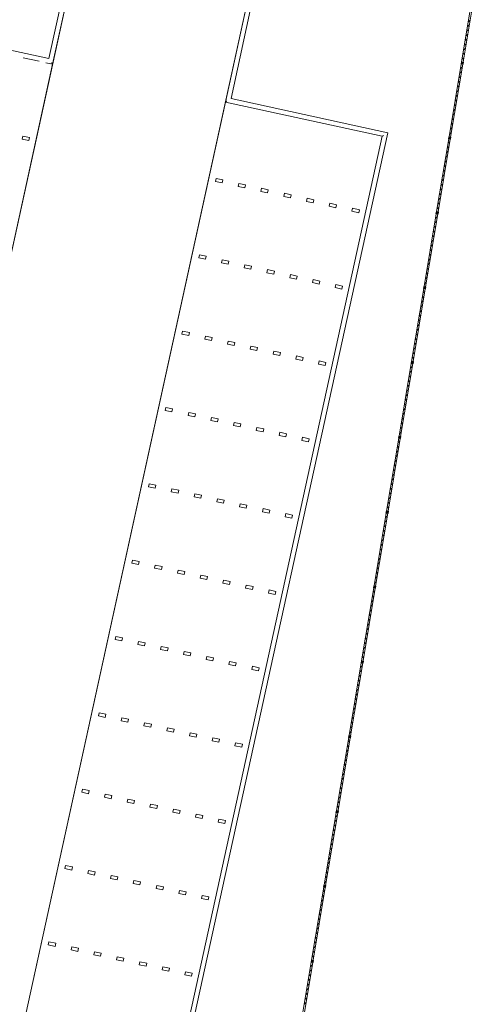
# Model space of a CAD drawing. Header units: metres. Extents: x 233012 to 233264, y 553571 to 554014.
# Tile 262 of 313: x 233235 to 233249, y 553802 to 553833. Entities that reach past the tile are written whole.
import ezdxf

# ---------------------------------------------------------------- set-up
doc = ezdxf.new("R2010")
doc.units = ezdxf.units.M
doc.layers.get('0').update_dxf_attribs({"lineweight": 5})
for name, color, linetype, lineweight in [('A-FLORHRM', 252, 'Continuous', 5), ('A-NL23_vloeraanzicht', 252, 'Continuous', 5), ('A-NL34_balustrades', 252, 'Continuous', 5), ('A-NL90_terrein', 252, 'Continuous', 5), ('A-NL94_parkeren', 252, 'Continuous', 5)]:
    doc.layers.add(name, color=color, linetype=linetype, lineweight=lineweight)

# ---------------------------------------------------------------- blocks, each defined once
blk = doc.blocks.new('NLRS_90_SI_LB_troittoirband 13-15_Struyk Verwo_mie - trottoirband_Struyk Verwo-871937-01_Situatie')
at = {"layer": 'A-NL90_terrein'}
for p, q in [((260.185, -206.125), (261.19, -201.534)), ((261.369, -201.42), (260.3, -206.304)), ((265.829, -207.514), (266.898, -202.629)), ((266.008, -207.399), (267.012, -202.808)), ((255.174, -205.029), (260.185, -206.125)), ((259.87, -206.21), (259.357, -206.098)), ((260.3, -206.304), (260.085, -206.257)), ((260.3, -206.304), (260.287, -206.283)), ((265.829, -207.514), (265.85, -207.501)), ((270.84, -208.61), (265.829, -207.514)), ((271.019, -208.496), (266.008, -207.399)), ((271.019, -208.496), (261.335, -252.749)), ((261.221, -252.57), (270.84, -208.61)), ((270.861, -208.597), (270.84, -208.61))]:
    blk.add_line(p, q, dxfattribs=at)
for points, knots in [([(260.287, -206.283), (260.287, -206.283), (260.286, -206.282), (260.284, -206.28), (260.283, -206.277), (260.282, -206.275), (260.28, -206.273), (260.279, -206.271), (260.277, -206.268), (260.275, -206.264), (260.273, -206.262), (260.272, -206.26)], [0, 0, 0, 0, 0.166667, 0.333333, 0.416667, 0.5, 0.583333, 0.666667, 0.75, 0.833333, 1, 1, 1, 1]), ([(265.85, -207.501), (265.85, -207.5), (265.851, -207.5), (265.853, -207.498), (265.856, -207.497), (265.858, -207.496), (265.86, -207.494), (265.862, -207.493), (265.865, -207.491), (265.869, -207.489), (265.871, -207.487), (265.873, -207.486)], [0, 0, 0, 0, 0.166667, 0.333333, 0.416667, 0.5, 0.583333, 0.666667, 0.75, 0.833333, 1, 1, 1, 1]), ([(270.885, -208.582), (270.883, -208.583), (270.879, -208.586), (270.875, -208.589), (270.871, -208.591), (270.869, -208.592), (270.867, -208.593), (270.865, -208.595), (270.862, -208.596), (270.861, -208.597), (270.861, -208.597)], [-1, -1, -1, -1, -0.833333, -0.666667, -0.583333, -0.5, -0.416667, -0.333333, -0.166667, 0, 0, 0, 0])]:
    blk.add_open_spline(points, degree=3, knots=knots, dxfattribs=at)
blk = doc.blocks.new('NLRS_90_PA_WPB_parkeerplaats_gen_mie - parkeerplaats_gen_bxl 2500x5130-869705-01_Situatie')
at = {"layer": 'A-NL94_parkeren'}
for p, q in [((1.2, 4.91), (1.2, 4.69)), ((1.3, 4.91), (1.2, 4.91)), ((1.3, 4.69), (1.3, 4.91)), ((1.2, 4.69), (1.3, 4.69)), ((1.2, 4.165), (1.2, 3.945)), ((1.3, 4.165), (1.2, 4.165)), ((1.3, 3.945), (1.3, 4.165)), ((1.2, 3.945), (1.3, 3.945)), ((1.2, 3.42), (1.2, 3.2)), ((1.3, 3.42), (1.2, 3.42)), ((1.2, 3.2), (1.3, 3.2)), ((1.3, 3.2), (1.3, 3.42)), ((1.2, 2.675), (1.2, 2.455)), ((1.3, 2.675), (1.2, 2.675)), ((1.3, 2.455), (1.3, 2.675)), ((1.2, 2.455), (1.3, 2.455)), ((1.2, 1.93), (1.2, 1.71)), ((1.3, 1.93), (1.2, 1.93)), ((1.3, 1.71), (1.3, 1.93)), ((1.2, 1.71), (1.3, 1.71)), ((1.2, 1.185), (1.2, 0.965)), ((1.3, 1.185), (1.2, 1.185)), ((1.2, 0.965), (1.3, 0.965)), ((1.3, 0.965), (1.3, 1.185)), ((1.2, 0.44), (1.2, 0.22)), ((1.3, 0.44), (1.2, 0.44)), ((1.3, 0.22), (1.3, 0.44)), ((1.2, 0.22), (1.3, 0.22))]:
    blk.add_line(p, q, dxfattribs=at)
blk = doc.blocks.new('NLRS_90_PA_WPB_parkeerplaats_gen_mie - parkeerplaats_gen_bxl 2500x5130-910408-01_Situatie')
at = {"layer": 'A-NL94_parkeren'}
for p, q in [((-1.3, 4.91), (-1.3, 4.69)), ((-1.2, 4.91), (-1.3, 4.91)), ((-1.2, 4.69), (-1.2, 4.91)), ((-1.3, 4.69), (-1.2, 4.69)), ((-1.3, 4.165), (-1.3, 3.945)), ((-1.2, 4.165), (-1.3, 4.165)), ((-1.2, 3.945), (-1.2, 4.165)), ((-1.3, 3.945), (-1.2, 3.945)), ((-1.3, 3.42), (-1.3, 3.2)), ((-1.2, 3.42), (-1.3, 3.42)), ((-1.3, 3.2), (-1.2, 3.2)), ((-1.2, 3.2), (-1.2, 3.42)), ((-1.3, 2.675), (-1.3, 2.455)), ((-1.2, 2.675), (-1.3, 2.675)), ((-1.2, 2.455), (-1.2, 2.675)), ((-1.3, 2.455), (-1.2, 2.455)), ((-1.3, 1.93), (-1.3, 1.71)), ((-1.2, 1.93), (-1.3, 1.93)), ((-1.2, 1.71), (-1.2, 1.93)), ((-1.3, 1.71), (-1.2, 1.71)), ((-1.3, 1.185), (-1.3, 0.965)), ((-1.2, 1.185), (-1.3, 1.185)), ((-1.3, 0.965), (-1.2, 0.965)), ((-1.2, 0.965), (-1.2, 1.185)), ((-1.3, 0.44), (-1.3, 0.22)), ((-1.2, 0.44), (-1.3, 0.44)), ((-1.2, 0.22), (-1.2, 0.44)), ((-1.3, 0.22), (-1.2, 0.22))]:
    blk.add_line(p, q, dxfattribs=at)
blk = doc.blocks.new('Railing - geen veiligheidsdop_gen-1303441-01_Situatie')
at = {"layer": 'A-FLORHRM'}
blk.add_arc((0, 0), 0.013, 360, 180, dxfattribs=at)
for major_axis, start_param, end_param in [((-0.0035, 0.0125), 1.300587, 4.442179), ((0.00825, 0.00728), 5.559965, 8.701557), ((0.0015, 0.0109), 1.703922, 4.845515)]:
    blk.add_ellipse((0, 0), major_axis=major_axis, ratio=1, start_param=start_param, end_param=end_param, dxfattribs=at)
blk = doc.blocks.new('Railing - Atlas 180 type L_Heras_h 1840-1298079-01_Situatie')
at = {"layer": 'A-NL34_balustrades'}
for p, q in [((-0.033, -0.033), (-0.033, 0.033)), ((-0.001, 0.001), (-0.033, 0.033)), ((-0.033, 0.033), (0.033, 0.033)), ((-0.033, 0.033), (-0.033, -0.033)), ((0.033, 0.033), (-0.033, 0.033)), ((-0.001, 0.001), (-0.001, -0.001)), ((0.001, 0.001), (-0.001, 0.001)), ((0.033, 0.033), (0.001, 0.001)), ((0.001, -0.001), (0.001, 0.001)), ((0.033, 0.033), (0.033, -0.033)), ((0.033, -0.033), (0.033, 0.033)), ((-0.033, -0.033), (-0.001, -0.001)), ((0.033, -0.033), (-0.033, -0.033)), ((-0.033, -0.033), (0.033, -0.033)), ((-0.001, -0.001), (0.001, -0.001)), ((0.033, -0.033), (0.001, -0.001))]:
    blk.add_line(p, q, dxfattribs=at)
blk = doc.blocks.new('Railing - Atlas 180 type L_Heras_h 1840-V4-01_Situatie')
at = {"layer": 'A-NL34_balustrades'}
for p, q in [((-0.033, -0.031), (-0.033, 0.033)), ((-0.001, 0.001), (-0.033, 0.033)), ((-0.033, 0.033), (0.033, 0.033)), ((-0.033, 0.033), (-0.033, -0.031)), ((0.033, 0.033), (-0.033, 0.033)), ((-0.001, 0.001), (-0.001, -0.001)), ((0.001, 0.001), (-0.001, 0.001)), ((0.033, 0.033), (0.001, 0.001)), ((0.001, -0.001), (0.001, 0.001)), ((0.033, 0.033), (0.033, -0.033)), ((0.033, -0.033), (0.033, 0.033)), ((-0.033, -0.033), (-0.001, -0.001)), ((0.033, -0.033), (-0.033, -0.033)), ((-0.033, -0.033), (0.033, -0.033)), ((-0.001, -0.001), (0.001, -0.001)), ((0.033, -0.033), (0.001, -0.001))]:
    blk.add_line(p, q, dxfattribs=at)
blk = doc.blocks.new('Railing - Railing-964988-01_Situatie')
at = {"layer": 'A-NL34_balustrades'}
for p, q in [((273.771, -203.904), (273.382, -206.233)), ((273.82, -203.912), (273.431, -206.241)), ((273.371, -206.298), (272.982, -208.627)), ((273.42, -206.306), (273.031, -208.635)), ((272.971, -208.692), (272.582, -211.021)), ((273.02, -208.7), (272.632, -211.029)), ((272.571, -211.086), (272.182, -213.415)), ((272.621, -211.094), (272.232, -213.423)), ((272.172, -213.48), (271.783, -215.809)), ((272.221, -213.488), (271.832, -215.817)), ((271.772, -215.874), (271.383, -218.203)), ((271.821, -215.882), (271.432, -218.211)), ((271.372, -218.268), (270.983, -220.597)), ((271.421, -218.276), (271.032, -220.605)), ((270.972, -220.662), (270.584, -222.99)), ((271.022, -220.67), (270.633, -222.999)), ((270.572, -223.056), (270.184, -225.385)), ((270.622, -223.064), (270.233, -225.393)), ((270.173, -225.45), (269.784, -227.779)), ((270.222, -225.458), (269.833, -227.787)), ((269.773, -227.844), (269.384, -230.173)), ((269.822, -227.852), (269.433, -230.181)), ((269.373, -230.238), (268.984, -232.567)), ((269.422, -230.246), (269.034, -232.575)), ((268.973, -232.632), (268.584, -234.961)), ((269.023, -232.64), (268.634, -234.969)), ((268.574, -235.026), (268.185, -237.355)), ((268.623, -235.034), (268.234, -237.363))]:
    blk.add_line(p, q, dxfattribs=at)
at = {"rotation": 170.5195866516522}
for name, p in [('Railing - geen veiligheidsdop_gen-1303441-01_Situatie', (273.626, -204.923)), ('Railing - geen veiligheidsdop_gen-1303441-01_Situatie', (273.576, -205.222)), ('Railing - geen veiligheidsdop_gen-1303441-01_Situatie', (273.601, -205.072)), ('Railing - geen veiligheidsdop_gen-1303441-01_Situatie', (273.501, -205.671)), ('Railing - geen veiligheidsdop_gen-1303441-01_Situatie', (273.526, -205.521)), ('Railing - geen veiligheidsdop_gen-1303441-01_Situatie', (273.551, -205.372)), ('Railing - geen veiligheidsdop_gen-1303441-01_Situatie', (273.451, -205.97)), ('Railing - geen veiligheidsdop_gen-1303441-01_Situatie', (273.476, -205.821)), ('Railing - Atlas 180 type L_Heras_h 1840-1298079-01_Situatie', (273.401, -206.269)), ('Railing - geen veiligheidsdop_gen-1303441-01_Situatie', (273.426, -206.12)), ('Railing - geen veiligheidsdop_gen-1303441-01_Situatie', (273.351, -206.569)), ('Railing - geen veiligheidsdop_gen-1303441-01_Situatie', (273.376, -206.419)), ('Railing - geen veiligheidsdop_gen-1303441-01_Situatie', (273.301, -206.868)), ('Railing - geen veiligheidsdop_gen-1303441-01_Situatie', (273.326, -206.718)), ('Railing - geen veiligheidsdop_gen-1303441-01_Situatie', (273.251, -207.167)), ('Railing - geen veiligheidsdop_gen-1303441-01_Situatie', (273.276, -207.018)), ('Railing - geen veiligheidsdop_gen-1303441-01_Situatie', (273.201, -207.466)), ('Railing - geen veiligheidsdop_gen-1303441-01_Situatie', (273.226, -207.317)), ('Railing - geen veiligheidsdop_gen-1303441-01_Situatie', (273.151, -207.766)), ('Railing - geen veiligheidsdop_gen-1303441-01_Situatie', (273.176, -207.616)), ('Railing - geen veiligheidsdop_gen-1303441-01_Situatie', (273.101, -208.065)), ('Railing - geen veiligheidsdop_gen-1303441-01_Situatie', (273.126, -207.915)), ('Railing - geen veiligheidsdop_gen-1303441-01_Situatie', (273.026, -208.514)), ('Railing - geen veiligheidsdop_gen-1303441-01_Situatie', (273.051, -208.364)), ('Railing - geen veiligheidsdop_gen-1303441-01_Situatie', (273.076, -208.215)), ('Railing - geen veiligheidsdop_gen-1303441-01_Situatie', (272.976, -208.813)), ('Railing - Atlas 180 type L_Heras_h 1840-1298079-01_Situatie', (273.001, -208.663)), ('Railing - geen veiligheidsdop_gen-1303441-01_Situatie', (272.926, -209.112)), ('Railing - geen veiligheidsdop_gen-1303441-01_Situatie', (272.951, -208.963)), ('Railing - geen veiligheidsdop_gen-1303441-01_Situatie', (272.876, -209.412)), ('Railing - geen veiligheidsdop_gen-1303441-01_Situatie', (272.901, -209.262)), ('Railing - geen veiligheidsdop_gen-1303441-01_Situatie', (272.826, -209.711)), ('Railing - geen veiligheidsdop_gen-1303441-01_Situatie', (272.851, -209.561)), ('Railing - geen veiligheidsdop_gen-1303441-01_Situatie', (272.776, -210.01)), ('Railing - geen veiligheidsdop_gen-1303441-01_Situatie', (272.801, -209.861)), ('Railing - geen veiligheidsdop_gen-1303441-01_Situatie', (272.726, -210.309)), ('Railing - geen veiligheidsdop_gen-1303441-01_Situatie', (272.751, -210.16)), ('Railing - geen veiligheidsdop_gen-1303441-01_Situatie', (272.676, -210.609)), ('Railing - geen veiligheidsdop_gen-1303441-01_Situatie', (272.701, -210.459)), ('Railing - Atlas 180 type L_Heras_h 1840-1298079-01_Situatie', (272.601, -211.058)), ('Railing - geen veiligheidsdop_gen-1303441-01_Situatie', (272.626, -210.908)), ('Railing - geen veiligheidsdop_gen-1303441-01_Situatie', (272.651, -210.758)), ('Railing - geen veiligheidsdop_gen-1303441-01_Situatie', (272.577, -211.207)), ('Railing - geen veiligheidsdop_gen-1303441-01_Situatie', (272.502, -211.656)), ('Railing - geen veiligheidsdop_gen-1303441-01_Situatie', (272.527, -211.506)), ('Railing - geen veiligheidsdop_gen-1303441-01_Situatie', (272.552, -211.357)), ('Railing - geen veiligheidsdop_gen-1303441-01_Situatie', (272.452, -211.955)), ('Railing - geen veiligheidsdop_gen-1303441-01_Situatie', (272.477, -211.806)), ('Railing - geen veiligheidsdop_gen-1303441-01_Situatie', (272.402, -212.255)), ('Railing - geen veiligheidsdop_gen-1303441-01_Situatie', (272.427, -212.105)), ('Railing - geen veiligheidsdop_gen-1303441-01_Situatie', (272.352, -212.554)), ('Railing - geen veiligheidsdop_gen-1303441-01_Situatie', (272.377, -212.404)), ('Railing - geen veiligheidsdop_gen-1303441-01_Situatie', (272.302, -212.853)), ('Railing - geen veiligheidsdop_gen-1303441-01_Situatie', (272.327, -212.703)), ('Railing - geen veiligheidsdop_gen-1303441-01_Situatie', (272.252, -213.152)), ('Railing - geen veiligheidsdop_gen-1303441-01_Situatie', (272.277, -213.003)), ('Railing - Atlas 180 type L_Heras_h 1840-1298079-01_Situatie', (272.202, -213.452)), ('Railing - geen veiligheidsdop_gen-1303441-01_Situatie', (272.227, -213.302)), ('Railing - geen veiligheidsdop_gen-1303441-01_Situatie', (272.152, -213.751)), ('Railing - geen veiligheidsdop_gen-1303441-01_Situatie', (272.177, -213.601)), ('Railing - geen veiligheidsdop_gen-1303441-01_Situatie', (272.102, -214.05)), ('Railing - geen veiligheidsdop_gen-1303441-01_Situatie', (272.127, -213.9)), ('Railing - geen veiligheidsdop_gen-1303441-01_Situatie', (272.027, -214.499)), ('Railing - geen veiligheidsdop_gen-1303441-01_Situatie', (272.052, -214.349)), ('Railing - geen veiligheidsdop_gen-1303441-01_Situatie', (272.077, -214.2)), ('Railing - geen veiligheidsdop_gen-1303441-01_Situatie', (271.977, -214.798)), ('Railing - geen veiligheidsdop_gen-1303441-01_Situatie', (272.002, -214.649)), ('Railing - geen veiligheidsdop_gen-1303441-01_Situatie', (271.927, -215.097)), ('Railing - geen veiligheidsdop_gen-1303441-01_Situatie', (271.952, -214.948)), ('Railing - geen veiligheidsdop_gen-1303441-01_Situatie', (271.877, -215.397)), ('Railing - geen veiligheidsdop_gen-1303441-01_Situatie', (271.902, -215.247)), ('Railing - geen veiligheidsdop_gen-1303441-01_Situatie', (271.827, -215.696)), ('Railing - geen veiligheidsdop_gen-1303441-01_Situatie', (271.852, -215.546)), ('Railing - geen veiligheidsdop_gen-1303441-01_Situatie', (271.777, -215.995)), ('Railing - Atlas 180 type L_Heras_h 1840-1298079-01_Situatie', (271.802, -215.846)), ('Railing - geen veiligheidsdop_gen-1303441-01_Situatie', (271.727, -216.294)), ('Railing - geen veiligheidsdop_gen-1303441-01_Situatie', (271.752, -216.145)), ('Railing - geen veiligheidsdop_gen-1303441-01_Situatie', (271.677, -216.594)), ('Railing - geen veiligheidsdop_gen-1303441-01_Situatie', (271.702, -216.444)), ('Railing - geen veiligheidsdop_gen-1303441-01_Situatie', (271.627, -216.893)), ('Railing - geen veiligheidsdop_gen-1303441-01_Situatie', (271.652, -216.743)), ('Railing - geen veiligheidsdop_gen-1303441-01_Situatie', (271.577, -217.192)), ('Railing - geen veiligheidsdop_gen-1303441-01_Situatie', (271.602, -217.043)), ('Railing - geen veiligheidsdop_gen-1303441-01_Situatie', (271.502, -217.641)), ('Railing - geen veiligheidsdop_gen-1303441-01_Situatie', (271.527, -217.491)), ('Railing - geen veiligheidsdop_gen-1303441-01_Situatie', (271.552, -217.342)), ('Railing - geen veiligheidsdop_gen-1303441-01_Situatie', (271.452, -217.94)), ('Railing - geen veiligheidsdop_gen-1303441-01_Situatie', (271.477, -217.791)), ('Railing - Atlas 180 type L_Heras_h 1840-1298079-01_Situatie', (271.402, -218.24)), ('Railing - geen veiligheidsdop_gen-1303441-01_Situatie', (271.427, -218.09)), ('Railing - geen veiligheidsdop_gen-1303441-01_Situatie', (271.352, -218.539)), ('Railing - geen veiligheidsdop_gen-1303441-01_Situatie', (271.377, -218.389)), ('Railing - geen veiligheidsdop_gen-1303441-01_Situatie', (271.302, -218.838)), ('Railing - geen veiligheidsdop_gen-1303441-01_Situatie', (271.327, -218.688)), ('Railing - geen veiligheidsdop_gen-1303441-01_Situatie', (271.252, -219.137)), ('Railing - geen veiligheidsdop_gen-1303441-01_Situatie', (271.277, -218.988)), ('Railing - geen veiligheidsdop_gen-1303441-01_Situatie', (271.202, -219.437)), ('Railing - geen veiligheidsdop_gen-1303441-01_Situatie', (271.227, -219.287)), ('Railing - geen veiligheidsdop_gen-1303441-01_Situatie', (271.152, -219.736)), ('Railing - geen veiligheidsdop_gen-1303441-01_Situatie', (271.177, -219.586)), ('Railing - geen veiligheidsdop_gen-1303441-01_Situatie', (271.102, -220.035)), ('Railing - geen veiligheidsdop_gen-1303441-01_Situatie', (271.127, -219.885)), ('Railing - geen veiligheidsdop_gen-1303441-01_Situatie', (271.052, -220.334)), ('Railing - geen veiligheidsdop_gen-1303441-01_Situatie', (271.077, -220.185)), ('Railing - geen veiligheidsdop_gen-1303441-01_Situatie', (270.977, -220.783)), ('Railing - Atlas 180 type L_Heras_h 1840-1298079-01_Situatie', (271.002, -220.634)), ('Railing - geen veiligheidsdop_gen-1303441-01_Situatie', (271.027, -220.484)), ('Railing - geen veiligheidsdop_gen-1303441-01_Situatie', (270.927, -221.082)), ('Railing - geen veiligheidsdop_gen-1303441-01_Situatie', (270.952, -220.933)), ('Railing - geen veiligheidsdop_gen-1303441-01_Situatie', (270.877, -221.382)), ('Railing - geen veiligheidsdop_gen-1303441-01_Situatie', (270.902, -221.232)), ('Railing - geen veiligheidsdop_gen-1303441-01_Situatie', (270.827, -221.681)), ('Railing - geen veiligheidsdop_gen-1303441-01_Situatie', (270.852, -221.531)), ('Railing - geen veiligheidsdop_gen-1303441-01_Situatie', (270.777, -221.98)), ('Railing - geen veiligheidsdop_gen-1303441-01_Situatie', (270.802, -221.831)), ('Railing - geen veiligheidsdop_gen-1303441-01_Situatie', (270.728, -222.279)), ('Railing - geen veiligheidsdop_gen-1303441-01_Situatie', (270.753, -222.13)), ('Railing - geen veiligheidsdop_gen-1303441-01_Situatie', (270.678, -222.579)), ('Railing - geen veiligheidsdop_gen-1303441-01_Situatie', (270.703, -222.429)), ('Railing - geen veiligheidsdop_gen-1303441-01_Situatie', (270.628, -222.878)), ('Railing - geen veiligheidsdop_gen-1303441-01_Situatie', (270.653, -222.728)), ('Railing - geen veiligheidsdop_gen-1303441-01_Situatie', (270.578, -223.177)), ('Railing - Atlas 180 type L_Heras_h 1840-V4-01_Situatie', (270.603, -223.028)), ('Railing - geen veiligheidsdop_gen-1303441-01_Situatie', (270.503, -223.626)), ('Railing - geen veiligheidsdop_gen-1303441-01_Situatie', (270.528, -223.476)), ('Railing - geen veiligheidsdop_gen-1303441-01_Situatie', (270.553, -223.327)), ('Railing - geen veiligheidsdop_gen-1303441-01_Situatie', (270.453, -223.925)), ('Railing - geen veiligheidsdop_gen-1303441-01_Situatie', (270.478, -223.776)), ('Railing - geen veiligheidsdop_gen-1303441-01_Situatie', (270.403, -224.225)), ('Railing - geen veiligheidsdop_gen-1303441-01_Situatie', (270.428, -224.075)), ('Railing - geen veiligheidsdop_gen-1303441-01_Situatie', (270.353, -224.524)), ('Railing - geen veiligheidsdop_gen-1303441-01_Situatie', (270.378, -224.374)), ('Railing - geen veiligheidsdop_gen-1303441-01_Situatie', (270.303, -224.823)), ('Railing - geen veiligheidsdop_gen-1303441-01_Situatie', (270.328, -224.673)), ('Railing - geen veiligheidsdop_gen-1303441-01_Situatie', (270.253, -225.122)), ('Railing - geen veiligheidsdop_gen-1303441-01_Situatie', (270.278, -224.973)), ('Railing - Atlas 180 type L_Heras_h 1840-1298079-01_Situatie', (270.203, -225.422)), ('Railing - geen veiligheidsdop_gen-1303441-01_Situatie', (270.228, -225.272)), ('Railing - geen veiligheidsdop_gen-1303441-01_Situatie', (270.153, -225.721)), ('Railing - geen veiligheidsdop_gen-1303441-01_Situatie', (270.178, -225.571)), ('Railing - geen veiligheidsdop_gen-1303441-01_Situatie', (270.103, -226.02)), ('Railing - geen veiligheidsdop_gen-1303441-01_Situatie', (270.128, -225.87)), ('Railing - geen veiligheidsdop_gen-1303441-01_Situatie', (270.053, -226.319)), ('Railing - geen veiligheidsdop_gen-1303441-01_Situatie', (270.078, -226.17)), ('Railing - geen veiligheidsdop_gen-1303441-01_Situatie', (269.978, -226.768)), ('Railing - geen veiligheidsdop_gen-1303441-01_Situatie', (270.003, -226.619)), ('Railing - geen veiligheidsdop_gen-1303441-01_Situatie', (270.028, -226.469)), ('Railing - geen veiligheidsdop_gen-1303441-01_Situatie', (269.928, -227.067)), ('Railing - geen veiligheidsdop_gen-1303441-01_Situatie', (269.953, -226.918)), ('Railing - geen veiligheidsdop_gen-1303441-01_Situatie', (269.878, -227.367)), ('Railing - geen veiligheidsdop_gen-1303441-01_Situatie', (269.903, -227.217)), ('Railing - geen veiligheidsdop_gen-1303441-01_Situatie', (269.828, -227.666)), ('Railing - geen veiligheidsdop_gen-1303441-01_Situatie', (269.853, -227.516)), ('Railing - geen veiligheidsdop_gen-1303441-01_Situatie', (269.778, -227.965)), ('Railing - Atlas 180 type L_Heras_h 1840-1298079-01_Situatie', (269.803, -227.816)), ('Railing - geen veiligheidsdop_gen-1303441-01_Situatie', (269.728, -228.265)), ('Railing - geen veiligheidsdop_gen-1303441-01_Situatie', (269.753, -228.115)), ('Railing - geen veiligheidsdop_gen-1303441-01_Situatie', (269.678, -228.564)), ('Railing - geen veiligheidsdop_gen-1303441-01_Situatie', (269.703, -228.414)), ('Railing - geen veiligheidsdop_gen-1303441-01_Situatie', (269.628, -228.863)), ('Railing - geen veiligheidsdop_gen-1303441-01_Situatie', (269.653, -228.713)), ('Railing - geen veiligheidsdop_gen-1303441-01_Situatie', (269.578, -229.162)), ('Railing - geen veiligheidsdop_gen-1303441-01_Situatie', (269.603, -229.013)), ('Railing - geen veiligheidsdop_gen-1303441-01_Situatie', (269.503, -229.611)), ('Railing - geen veiligheidsdop_gen-1303441-01_Situatie', (269.528, -229.462)), ('Railing - geen veiligheidsdop_gen-1303441-01_Situatie', (269.553, -229.312)), ('Railing - geen veiligheidsdop_gen-1303441-01_Situatie', (269.453, -229.91)), ('Railing - geen veiligheidsdop_gen-1303441-01_Situatie', (269.478, -229.761)), ('Railing - Atlas 180 type L_Heras_h 1840-1298079-01_Situatie', (269.403, -230.21)), ('Railing - geen veiligheidsdop_gen-1303441-01_Situatie', (269.428, -230.06)), ('Railing - geen veiligheidsdop_gen-1303441-01_Situatie', (269.353, -230.509)), ('Railing - geen veiligheidsdop_gen-1303441-01_Situatie', (269.378, -230.359)), ('Railing - geen veiligheidsdop_gen-1303441-01_Situatie', (269.303, -230.808)), ('Railing - geen veiligheidsdop_gen-1303441-01_Situatie', (269.328, -230.659)), ('Railing - geen veiligheidsdop_gen-1303441-01_Situatie', (269.253, -231.107)), ('Railing - geen veiligheidsdop_gen-1303441-01_Situatie', (269.278, -230.958)), ('Railing - geen veiligheidsdop_gen-1303441-01_Situatie', (269.203, -231.407)), ('Railing - geen veiligheidsdop_gen-1303441-01_Situatie', (269.228, -231.257)), ('Railing - geen veiligheidsdop_gen-1303441-01_Situatie', (269.153, -231.706)), ('Railing - geen veiligheidsdop_gen-1303441-01_Situatie', (269.178, -231.556)), ('Railing - geen veiligheidsdop_gen-1303441-01_Situatie', (269.103, -232.005)), ('Railing - geen veiligheidsdop_gen-1303441-01_Situatie', (269.128, -231.856)), ('Railing - geen veiligheidsdop_gen-1303441-01_Situatie', (269.053, -232.304)), ('Railing - geen veiligheidsdop_gen-1303441-01_Situatie', (269.078, -232.155)), ('Railing - geen veiligheidsdop_gen-1303441-01_Situatie', (268.978, -232.753)), ('Railing - Atlas 180 type L_Heras_h 1840-1298079-01_Situatie', (269.003, -232.604)), ('Railing - geen veiligheidsdop_gen-1303441-01_Situatie', (269.028, -232.454)), ('Railing - geen veiligheidsdop_gen-1303441-01_Situatie', (268.929, -233.053)), ('Railing - geen veiligheidsdop_gen-1303441-01_Situatie', (268.953, -232.903)), ('Railing - geen veiligheidsdop_gen-1303441-01_Situatie', (268.879, -233.352)), ('Railing - geen veiligheidsdop_gen-1303441-01_Situatie', (268.904, -233.202)), ('Railing - geen veiligheidsdop_gen-1303441-01_Situatie', (268.829, -233.651)), ('Railing - geen veiligheidsdop_gen-1303441-01_Situatie', (268.854, -233.501)), ('Railing - geen veiligheidsdop_gen-1303441-01_Situatie', (268.779, -233.95)), ('Railing - geen veiligheidsdop_gen-1303441-01_Situatie', (268.804, -233.801)), ('Railing - geen veiligheidsdop_gen-1303441-01_Situatie', (268.729, -234.25)), ('Railing - geen veiligheidsdop_gen-1303441-01_Situatie', (268.754, -234.1)), ('Railing - geen veiligheidsdop_gen-1303441-01_Situatie', (268.679, -234.549)), ('Railing - geen veiligheidsdop_gen-1303441-01_Situatie', (268.704, -234.399)), ('Railing - geen veiligheidsdop_gen-1303441-01_Situatie', (268.629, -234.848)), ('Railing - geen veiligheidsdop_gen-1303441-01_Situatie', (268.654, -234.698)), ('Railing - geen veiligheidsdop_gen-1303441-01_Situatie', (268.579, -235.147)), ('Railing - Atlas 180 type L_Heras_h 1840-1298079-01_Situatie', (268.604, -234.998)), ('Railing - geen veiligheidsdop_gen-1303441-01_Situatie', (268.504, -235.596)), ('Railing - geen veiligheidsdop_gen-1303441-01_Situatie', (268.529, -235.447)), ('Railing - geen veiligheidsdop_gen-1303441-01_Situatie', (268.554, -235.297)), ('Railing - geen veiligheidsdop_gen-1303441-01_Situatie', (268.454, -235.895)), ('Railing - geen veiligheidsdop_gen-1303441-01_Situatie', (268.479, -235.746)), ('Railing - geen veiligheidsdop_gen-1303441-01_Situatie', (268.404, -236.195)), ('Railing - geen veiligheidsdop_gen-1303441-01_Situatie', (268.429, -236.045)), ('Railing - geen veiligheidsdop_gen-1303441-01_Situatie', (268.379, -236.344))]:
    blk.add_blockref(name, p, dxfattribs=at)

msp = doc.modelspace()

# ---------------------------------------------------------------- linework, layer by layer
at = {"layer": 'A-NL23_vloeraanzicht'}
for p, q in [((233240.402, 553853.9), (233225.972, 553787.96)), ((233229.864, 553779.267), (233246.038, 553853.178)), ((233235.162, 553832.014), (233234.649, 553832.126)), ((233232.92, 553819.709), (233235.592, 553831.92)), ((233235.592, 553831.92), (233235.377, 553831.967)), ((233241.121, 553830.71), (233231.501, 553786.75)), ((233246.132, 553829.614), (233241.121, 553830.71)), ((233236.513, 553785.654), (233246.132, 553829.614))]:
    msp.add_line(p, q, dxfattribs=at)

# ---------------------------------------------------------------- block references
at = {"layer": 'A-NL34_balustrades', "lineweight": 9}
msp.add_blockref('Railing - Railing-964988-01_Situatie', (232975.292, 554038.224), dxfattribs=at)
at = {"layer": 'A-NL90_terrein'}
msp.add_blockref('NLRS_90_SI_LB_troittoirband 13-15_Struyk Verwo_mie - trottoirband_Struyk Verwo-871937-01_Situatie', (232975.292, 554038.224), dxfattribs=at)
at = {"layer": 'A-NL94_parkeren', "lineweight": 9}
for name, p, rotation in [('NLRS_90_PA_WPB_parkeerplaats_gen_mie - parkeerplaats_gen_bxl 2500x5130-869705-01_Situatie', (233234.79, 553828.257), 77.65672900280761), ('NLRS_90_PA_WPB_parkeerplaats_gen_mie - parkeerplaats_gen_bxl 2500x5130-869705-01_Situatie', (233240.864, 553829.487), 257.6567290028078), ('NLRS_90_PA_WPB_parkeerplaats_gen_mie - parkeerplaats_gen_bxl 2500x5130-869705-01_Situatie', (233240.329, 553827.045), 257.6567290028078), ('NLRS_90_PA_WPB_parkeerplaats_gen_mie - parkeerplaats_gen_bxl 2500x5130-869705-01_Situatie', (233239.795, 553824.602), 257.6567290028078), ('NLRS_90_PA_WPB_parkeerplaats_gen_mie - parkeerplaats_gen_bxl 2500x5130-869705-01_Situatie', (233239.26, 553822.16), 257.6567290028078), ('NLRS_90_PA_WPB_parkeerplaats_gen_mie - parkeerplaats_gen_bxl 2500x5130-869705-01_Situatie', (233238.726, 553819.718), 257.6567290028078), ('NLRS_90_PA_WPB_parkeerplaats_gen_mie - parkeerplaats_gen_bxl 2500x5130-869705-01_Situatie', (233238.192, 553817.276), 257.6567290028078), ('NLRS_90_PA_WPB_parkeerplaats_gen_mie - parkeerplaats_gen_bxl 2500x5130-869705-01_Situatie', (233237.657, 553814.834), 257.6567290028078), ('NLRS_90_PA_WPB_parkeerplaats_gen_mie - parkeerplaats_gen_bxl 2500x5130-869705-01_Situatie', (233237.123, 553812.391), 257.6567290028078), ('NLRS_90_PA_WPB_parkeerplaats_gen_mie - parkeerplaats_gen_bxl 2500x5130-869705-01_Situatie', (233236.588, 553809.949), 257.6567290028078), ('NLRS_90_PA_WPB_parkeerplaats_gen_mie - parkeerplaats_gen_bxl 2500x5130-910408-01_Situatie', (233235.519, 553805.065), 257.6567290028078), ('NLRS_90_PA_WPB_parkeerplaats_gen_mie - parkeerplaats_gen_bxl 2500x5130-910408-01_Situatie', (233234.985, 553802.623), 257.6567290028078)]:
    msp.add_blockref(name, p, dxfattribs=dict(at, rotation=rotation))

doc.saveas('drawing.dxf')
